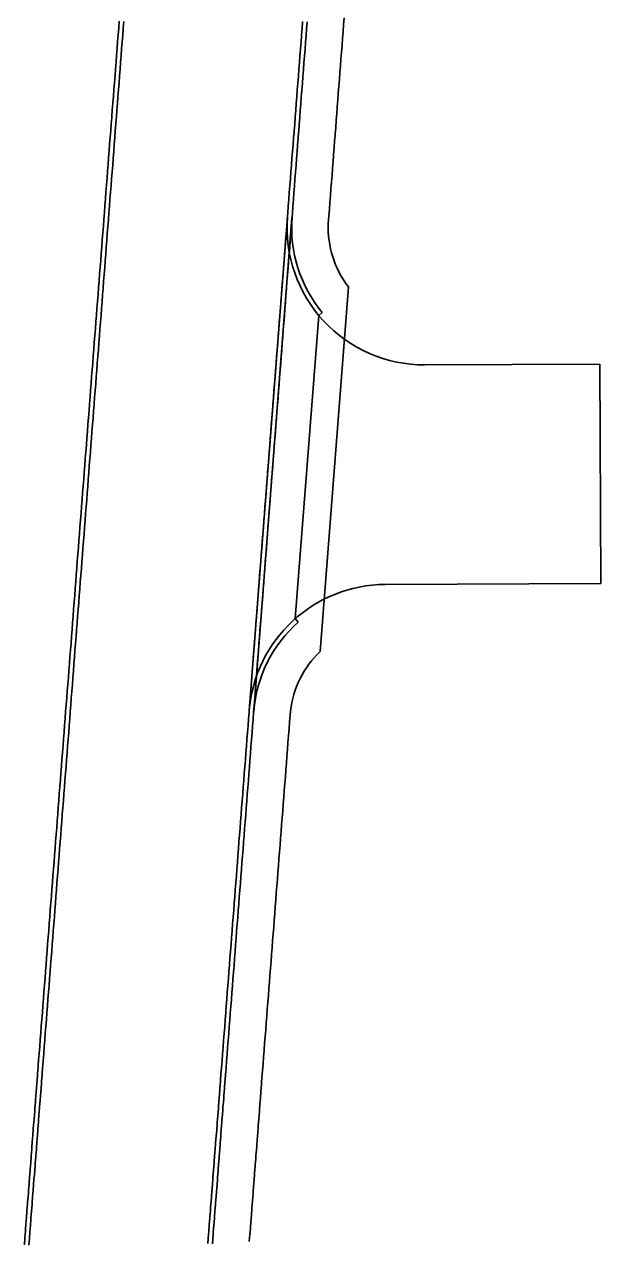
# Model space of a CAD drawing. Extents: x 2145147 to 2158018, y 137519 to 148068.
# Drawn here: x 2151024.1 to 2151108.3, y 140697 to 140874.5 of the extents above; entities that cross this region are included whole.
import ezdxf

# ---------------------------------------------------------------- set-up
doc = ezdxf.new("R2010")
doc.units = 0
doc.layers.add('PR_Phasing_Pavement_1', color=7, linetype='Continuous')

msp = doc.modelspace()

# ---------------------------------------------------------------- linework, layer by layer
at = {"layer": 'PR_Phasing_Pavement_1'}
for p, q in [((2151056.96, 140774.38), (2151062.55, 140846.4)), ((2151057.62, 140774.33), (2151063.21, 140846.35)), ((2151067.33, 140783.05), (2151071.45, 140836.24)), ((2151063.69, 140787.85), (2151067.12, 140832.06)), ((2151067.12, 140832.06), (2151067.63, 140832.48)), ((2151082.56, 140824.86), (2151108.13, 140824.94)), ((2151108.13, 140824.94), (2151108.26, 140792.97)), ((2151076.82, 140792.83), (2151108.26, 140792.97)), ((2151063.69, 140787.85), (2151064.13, 140787.35))]:
    msp.add_line(p, q, dxfattribs=at)
for points in [[(2151024.15, 140696.53), (2151024.22, 140697.46), (2151024.23, 140697.53), (2151024.3, 140698.52), (2151024.32, 140698.79), (2151024.38, 140699.52), (2151024.43, 140700.12), (2151024.46, 140700.52), (2151024.53, 140701.45), (2151024.53, 140701.51), (2151024.61, 140702.51), (2151024.63, 140702.78), (2151024.69, 140703.51), (2151024.74, 140704.11), (2151024.77, 140704.5), (2151024.84, 140705.44), (2151024.84, 140705.5), (2151024.92, 140706.5), (2151024.94, 140706.77), (2151025, 140707.5), (2151025.05, 140708.1), (2151025.08, 140708.49), (2151025.15, 140709.43), (2151025.15, 140709.49), (2151025.23, 140710.49), (2151025.25, 140710.76), (2151025.31, 140711.48), (2151025.35, 140712.09), (2151025.39, 140712.48), (2151025.46, 140713.41), (2151025.46, 140713.48), (2151025.54, 140714.47), (2151025.56, 140714.74), (2151025.62, 140715.47), (2151025.66, 140716.07), (2151025.7, 140716.47), (2151025.77, 140717.4), (2151025.77, 140717.47), (2151025.85, 140718.46), (2151025.87, 140718.73), (2151025.93, 140719.46), (2151025.97, 140720.06), (2151026, 140720.46), (2151026.08, 140721.39), (2151026.08, 140721.45), (2151026.16, 140722.45), (2151026.18, 140722.72), (2151026.24, 140723.45), (2151026.31, 140724.44), (2151026.39, 140725.44), (2151026.47, 140726.44), (2151026.55, 140727.44), (2151026.62, 140728.43), (2151026.7, 140729.43), (2151026.78, 140730.43), (2151026.86, 140731.42), (2151026.93, 140732.42), (2151027.01, 140733.42), (2151027.09, 140734.41), (2151027.17, 140735.41), (2151027.24, 140736.41), (2151027.32, 140737.41), (2151027.4, 140738.4), (2151027.47, 140739.4), (2151027.55, 140740.4), (2151027.63, 140741.39), (2151027.71, 140742.39), (2151027.78, 140743.39), (2151027.86, 140744.38), (2151027.94, 140745.38), (2151028.02, 140746.38), (2151028.09, 140747.38), (2151028.17, 140748.37), (2151028.25, 140749.37), (2151028.33, 140750.37), (2151028.4, 140751.36), (2151028.48, 140752.36), (2151028.56, 140753.36), (2151028.64, 140754.36), (2151028.71, 140755.35), (2151028.79, 140756.35), (2151028.87, 140757.35), (2151028.94, 140758.34), (2151029.02, 140759.34), (2151029.1, 140760.34), (2151029.18, 140761.33), (2151029.25, 140762.33), (2151029.33, 140763.33), (2151029.41, 140764.33), (2151029.49, 140765.32), (2151029.56, 140766.32), (2151029.64, 140767.32), (2151029.72, 140768.31), (2151029.8, 140769.31), (2151029.87, 140770.31), (2151029.95, 140771.3), (2151030.03, 140772.3), (2151030.1, 140773.3), (2151030.18, 140774.3), (2151030.26, 140775.29), (2151030.34, 140776.29), (2151030.41, 140777.29), (2151030.49, 140778.28), (2151030.57, 140779.28), (2151030.65, 140780.28), (2151030.72, 140781.27), (2151030.8, 140782.27), (2151030.88, 140783.27), (2151030.96, 140784.27), (2151031.03, 140785.26), (2151031.11, 140786.26), (2151031.19, 140787.26), (2151031.27, 140788.25), (2151031.34, 140789.25), (2151031.42, 140790.25), (2151031.5, 140791.24), (2151031.57, 140792.24), (2151031.65, 140793.24), (2151031.73, 140794.24), (2151031.81, 140795.23), (2151031.88, 140796.23), (2151031.96, 140797.23), (2151032.04, 140798.22), (2151032.12, 140799.22), (2151032.19, 140800.22), (2151032.27, 140801.21), (2151032.35, 140802.21), (2151032.43, 140803.21), (2151032.5, 140804.21), (2151032.58, 140805.2), (2151032.66, 140806.2), (2151032.74, 140807.2), (2151032.81, 140808.19), (2151032.89, 140809.19), (2151032.97, 140810.19), (2151033.04, 140811.18), (2151033.12, 140812.18), (2151033.2, 140813.18), (2151033.28, 140814.18), (2151033.35, 140815.17), (2151033.43, 140816.17), (2151033.51, 140817.17), (2151033.59, 140818.16), (2151033.66, 140819.16), (2151033.74, 140820.16), (2151033.82, 140821.15), (2151033.9, 140822.15), (2151033.97, 140823.15), (2151034.05, 140824.15), (2151034.13, 140825.14), (2151034.21, 140826.14), (2151034.28, 140827.14), (2151034.36, 140828.13), (2151034.44, 140829.13), (2151034.51, 140830.13), (2151034.59, 140831.12), (2151034.67, 140832.12), (2151034.75, 140833.12), (2151034.82, 140834.12), (2151034.9, 140835.11), (2151034.98, 140836.11), (2151035.06, 140837.11), (2151035.13, 140838.1), (2151035.21, 140839.1), (2151035.29, 140840.1), (2151035.37, 140841.09), (2151035.44, 140842.09), (2151035.52, 140843.09), (2151035.6, 140844.09), (2151035.68, 140845.08), (2151035.75, 140846.08), (2151035.83, 140847.08), (2151035.91, 140848.07), (2151035.98, 140849.07), (2151036.06, 140850.07), (2151036.14, 140851.06), (2151036.22, 140852.06), (2151036.29, 140853.06), (2151036.37, 140854.06), (2151036.45, 140855.05), (2151036.53, 140856.05), (2151036.6, 140857.05), (2151036.68, 140858.04), (2151036.76, 140859.04), (2151036.84, 140860.04), (2151036.9, 140860.84), (2151036.91, 140861.03), (2151036.99, 140862.03), (2151037.07, 140863.03), (2151037.15, 140864.03), (2151037.22, 140865.02), (2151037.3, 140866.02), (2151037.38, 140867.02), (2151037.45, 140868.01), (2151037.53, 140869.01), (2151037.61, 140870.01), (2151037.69, 140871), (2151037.76, 140872), (2151037.84, 140873), (2151037.92, 140874), (2151038, 140874.99)], [(2151024.81, 140696.48), (2151024.89, 140697.41), (2151024.89, 140697.47), (2151024.97, 140698.47), (2151024.99, 140698.74), (2151025.05, 140699.47), (2151025.09, 140700.07), (2151025.12, 140700.47), (2151025.2, 140701.4), (2151025.2, 140701.46), (2151025.28, 140702.46), (2151025.3, 140702.73), (2151025.35, 140703.46), (2151025.4, 140704.06), (2151025.43, 140704.45), (2151025.5, 140705.39), (2151025.51, 140705.45), (2151025.59, 140706.45), (2151025.61, 140706.72), (2151025.66, 140707.44), (2151025.71, 140708.05), (2151025.74, 140708.44), (2151025.81, 140709.38), (2151025.82, 140709.44), (2151025.9, 140710.44), (2151025.92, 140710.7), (2151025.97, 140711.43), (2151026.02, 140712.03), (2151026.05, 140712.43), (2151026.12, 140713.36), (2151026.13, 140713.43), (2151026.21, 140714.42), (2151026.23, 140714.69), (2151026.28, 140715.42), (2151026.33, 140716.02), (2151026.36, 140716.42), (2151026.43, 140717.35), (2151026.44, 140717.41), (2151026.52, 140718.41), (2151026.54, 140718.68), (2151026.59, 140719.41), (2151026.64, 140720.01), (2151026.67, 140720.41), (2151026.74, 140721.34), (2151026.75, 140721.4), (2151026.82, 140722.4), (2151026.85, 140722.67), (2151026.9, 140723.4), (2151026.98, 140724.39), (2151027.06, 140725.39), (2151027.13, 140726.39), (2151027.21, 140727.38), (2151027.29, 140728.38), (2151027.37, 140729.38), (2151027.44, 140730.38), (2151027.52, 140731.37), (2151027.6, 140732.37), (2151027.68, 140733.37), (2151027.75, 140734.36), (2151027.83, 140735.36), (2151027.91, 140736.36), (2151027.99, 140737.35), (2151028.06, 140738.35), (2151028.14, 140739.35), (2151028.22, 140740.35), (2151028.29, 140741.34), (2151028.37, 140742.34), (2151028.45, 140743.34), (2151028.53, 140744.33), (2151028.6, 140745.33), (2151028.68, 140746.33), (2151028.76, 140747.32), (2151028.84, 140748.32), (2151028.91, 140749.32), (2151028.99, 140750.32), (2151029.07, 140751.31), (2151029.15, 140752.31), (2151029.22, 140753.31), (2151029.3, 140754.3), (2151029.38, 140755.3), (2151029.46, 140756.3), (2151029.53, 140757.29), (2151029.61, 140758.29), (2151029.69, 140759.29), (2151029.76, 140760.29), (2151029.84, 140761.28), (2151029.92, 140762.28), (2151030, 140763.28), (2151030.07, 140764.27), (2151030.15, 140765.27), (2151030.23, 140766.27), (2151030.31, 140767.26), (2151030.38, 140768.26), (2151030.46, 140769.26), (2151030.54, 140770.26), (2151030.62, 140771.25), (2151030.69, 140772.25), (2151030.77, 140773.25), (2151030.85, 140774.24), (2151030.93, 140775.24), (2151031, 140776.24), (2151031.08, 140777.23), (2151031.16, 140778.23), (2151031.23, 140779.23), (2151031.31, 140780.23), (2151031.39, 140781.22), (2151031.47, 140782.22), (2151031.54, 140783.22), (2151031.62, 140784.21), (2151031.7, 140785.21), (2151031.78, 140786.21), (2151031.85, 140787.2), (2151031.93, 140788.2), (2151032.01, 140789.2), (2151032.09, 140790.2), (2151032.16, 140791.19), (2151032.24, 140792.19), (2151032.32, 140793.19), (2151032.4, 140794.18), (2151032.47, 140795.18), (2151032.55, 140796.18), (2151032.63, 140797.17), (2151032.7, 140798.17), (2151032.78, 140799.17), (2151032.86, 140800.17), (2151032.94, 140801.16), (2151033.01, 140802.16), (2151033.09, 140803.16), (2151033.17, 140804.15), (2151033.25, 140805.15), (2151033.32, 140806.15), (2151033.4, 140807.14), (2151033.48, 140808.14), (2151033.56, 140809.14), (2151033.63, 140810.14), (2151033.71, 140811.13), (2151033.79, 140812.13), (2151033.87, 140813.13), (2151033.94, 140814.12), (2151034.02, 140815.12), (2151034.1, 140816.12), (2151034.17, 140817.11), (2151034.25, 140818.11), (2151034.33, 140819.11), (2151034.41, 140820.11), (2151034.48, 140821.1), (2151034.56, 140822.1), (2151034.64, 140823.1), (2151034.72, 140824.09), (2151034.79, 140825.09), (2151034.87, 140826.09), (2151034.95, 140827.08), (2151035.03, 140828.08), (2151035.1, 140829.08), (2151035.18, 140830.08), (2151035.26, 140831.07), (2151035.34, 140832.07), (2151035.41, 140833.07), (2151035.49, 140834.06), (2151035.57, 140835.06), (2151035.64, 140836.06), (2151035.72, 140837.05), (2151035.8, 140838.05), (2151035.88, 140839.05), (2151035.95, 140840.05), (2151036.03, 140841.04), (2151036.11, 140842.04), (2151036.19, 140843.04), (2151036.26, 140844.03), (2151036.34, 140845.03), (2151036.42, 140846.03), (2151036.5, 140847.02), (2151036.57, 140848.02), (2151036.65, 140849.02), (2151036.73, 140850.02), (2151036.81, 140851.01), (2151036.88, 140852.01), (2151036.96, 140853.01), (2151037.04, 140854), (2151037.11, 140855), (2151037.19, 140856), (2151037.27, 140856.99), (2151037.35, 140857.99), (2151037.42, 140858.99), (2151037.5, 140859.99), (2151037.56, 140860.79), (2151037.58, 140860.98), (2151037.66, 140861.98), (2151037.73, 140862.98), (2151037.81, 140863.97), (2151037.89, 140864.97), (2151037.97, 140865.97), (2151038.04, 140866.96), (2151038.12, 140867.96), (2151038.2, 140868.96), (2151038.27, 140869.96), (2151038.35, 140870.95), (2151038.43, 140871.95), (2151038.51, 140872.95), (2151038.58, 140873.94), (2151038.66, 140874.94)], [(2151050.93, 140696.73), (2151050.99, 140697.46), (2151051.03, 140698.06), (2151051.06, 140698.45), (2151051.14, 140699.39), (2151051.14, 140699.45), (2151051.22, 140700.45), (2151051.24, 140700.72), (2151051.3, 140701.44), (2151051.34, 140702.04), (2151051.37, 140702.44), (2151051.45, 140703.37), (2151051.45, 140703.44), (2151051.53, 140704.43), (2151051.55, 140704.7), (2151051.61, 140705.43), (2151051.65, 140706.03), (2151051.68, 140706.43), (2151051.76, 140707.36), (2151051.76, 140707.43), (2151051.84, 140708.42), (2151051.86, 140708.69), (2151051.92, 140709.42), (2151051.96, 140710.02), (2151051.99, 140710.42), (2151052.07, 140711.35), (2151052.07, 140711.41), (2151052.15, 140712.41), (2151052.17, 140712.68), (2151052.23, 140713.41), (2151052.27, 140714.01), (2151052.3, 140714.4), (2151052.38, 140715.34), (2151052.38, 140715.4), (2151052.46, 140716.4), (2151052.48, 140716.67), (2151052.53, 140717.4), (2151052.58, 140718), (2151052.61, 140718.39), (2151052.68, 140719.33), (2151052.69, 140719.39), (2151052.77, 140720.39), (2151052.79, 140720.66), (2151052.84, 140721.38), (2151052.92, 140722.38), (2151053, 140723.38), (2151053.08, 140724.37), (2151053.15, 140725.37), (2151053.23, 140726.37), (2151053.31, 140727.37), (2151053.39, 140728.36), (2151053.46, 140729.36), (2151053.54, 140730.36), (2151053.62, 140731.35), (2151053.7, 140732.35), (2151053.77, 140733.35), (2151053.85, 140734.34), (2151053.93, 140735.34), (2151054, 140736.34), (2151054.08, 140737.34), (2151054.16, 140738.33), (2151054.24, 140739.33), (2151054.31, 140740.33), (2151054.39, 140741.32), (2151054.47, 140742.32), (2151054.55, 140743.32), (2151054.62, 140744.31), (2151054.7, 140745.31), (2151054.78, 140746.31), (2151054.86, 140747.31), (2151054.93, 140748.3), (2151055.01, 140749.3), (2151055.09, 140750.3), (2151055.17, 140751.29), (2151055.24, 140752.29), (2151055.32, 140753.29), (2151055.4, 140754.28), (2151055.47, 140755.28), (2151055.55, 140756.28), (2151055.63, 140757.28), (2151055.71, 140758.27), (2151055.78, 140759.27), (2151055.86, 140760.27), (2151055.94, 140761.26), (2151056.02, 140762.26), (2151056.09, 140763.26), (2151056.17, 140764.25), (2151056.25, 140765.25), (2151056.33, 140766.25), (2151056.4, 140767.25), (2151056.48, 140768.24), (2151056.56, 140769.24), (2151056.64, 140770.24), (2151056.71, 140771.23), (2151056.79, 140772.23), (2151056.87, 140773.23), (2151056.94, 140774.22), (2151057.02, 140775.22), (2151057.1, 140776.22), (2151057.18, 140777.22), (2151057.25, 140778.21), (2151057.33, 140779.21), (2151057.41, 140780.21), (2151057.49, 140781.2), (2151057.56, 140782.2), (2151057.64, 140783.2), (2151057.72, 140784.19), (2151057.8, 140785.19), (2151057.87, 140786.19), (2151057.95, 140787.19), (2151058.03, 140788.18), (2151058.11, 140789.18), (2151058.18, 140790.18), (2151058.26, 140791.17), (2151058.34, 140792.17), (2151058.41, 140793.17), (2151058.49, 140794.16), (2151058.57, 140795.16), (2151058.65, 140796.16), (2151058.72, 140797.16), (2151058.8, 140798.15), (2151058.88, 140799.15), (2151058.96, 140800.15), (2151059.03, 140801.14), (2151059.11, 140802.14), (2151059.19, 140803.14), (2151059.27, 140804.13), (2151059.34, 140805.13), (2151059.42, 140806.13), (2151059.5, 140807.13), (2151059.58, 140808.12), (2151059.65, 140809.12), (2151059.73, 140810.12), (2151059.81, 140811.11), (2151059.88, 140812.11), (2151059.96, 140813.11), (2151060.04, 140814.1), (2151060.12, 140815.1), (2151060.19, 140816.1), (2151060.27, 140817.1), (2151060.35, 140818.09), (2151060.43, 140819.09), (2151060.5, 140820.09), (2151060.58, 140821.08), (2151060.66, 140822.08), (2151060.74, 140823.08), (2151060.81, 140824.07), (2151060.89, 140825.07), (2151060.97, 140826.07), (2151061.05, 140827.07), (2151061.12, 140828.06), (2151061.2, 140829.06), (2151061.28, 140830.06), (2151061.35, 140831.05), (2151061.43, 140832.05), (2151061.51, 140833.05), (2151061.59, 140834.04), (2151061.66, 140835.04), (2151061.74, 140836.04), (2151061.82, 140837.04), (2151061.9, 140838.03), (2151061.97, 140839.03), (2151062.05, 140840.03), (2151062.13, 140841.02), (2151062.21, 140842.02), (2151062.28, 140843.02), (2151062.36, 140844.01), (2151062.44, 140845.01), (2151062.51, 140846.01), (2151062.59, 140847.01), (2151062.67, 140848), (2151062.75, 140849), (2151062.82, 140850), (2151062.9, 140850.99), (2151062.98, 140851.99), (2151063.06, 140852.99), (2151063.13, 140853.98), (2151063.21, 140854.98), (2151063.29, 140855.98), (2151063.37, 140856.98), (2151063.44, 140857.97), (2151063.51, 140858.78), (2151063.52, 140858.97), (2151063.6, 140859.97), (2151063.68, 140860.96), (2151063.75, 140861.96), (2151063.83, 140862.96), (2151063.91, 140863.95), (2151063.98, 140864.95), (2151064.06, 140865.95), (2151064.14, 140866.95), (2151064.22, 140867.94), (2151064.29, 140868.94), (2151064.37, 140869.94), (2151064.45, 140870.93), (2151064.53, 140871.93), (2151064.6, 140872.93), (2151064.68, 140873.92), (2151064.76, 140874.92)], [(2151051.6, 140696.68), (2151051.65, 140697.4), (2151051.7, 140698.01), (2151051.73, 140698.4), (2151051.8, 140699.33), (2151051.81, 140699.4), (2151051.89, 140700.39), (2151051.91, 140700.66), (2151051.96, 140701.39), (2151052.01, 140701.99), (2151052.04, 140702.39), (2151052.11, 140703.32), (2151052.12, 140703.39), (2151052.19, 140704.38), (2151052.22, 140704.65), (2151052.27, 140705.38), (2151052.32, 140705.98), (2151052.35, 140706.38), (2151052.42, 140707.31), (2151052.43, 140707.37), (2151052.5, 140708.37), (2151052.53, 140708.64), (2151052.58, 140709.37), (2151052.63, 140709.97), (2151052.66, 140710.36), (2151052.73, 140711.3), (2151052.74, 140711.36), (2151052.81, 140712.36), (2151052.83, 140712.63), (2151052.89, 140713.36), (2151052.94, 140713.96), (2151052.97, 140714.35), (2151053.04, 140715.29), (2151053.05, 140715.35), (2151053.12, 140716.35), (2151053.14, 140716.62), (2151053.2, 140717.34), (2151053.25, 140717.95), (2151053.28, 140718.34), (2151053.35, 140719.27), (2151053.36, 140719.34), (2151053.43, 140720.33), (2151053.45, 140720.6), (2151053.51, 140721.33), (2151053.59, 140722.33), (2151053.66, 140723.33), (2151053.74, 140724.32), (2151053.82, 140725.32), (2151053.9, 140726.32), (2151053.97, 140727.31), (2151054.05, 140728.31), (2151054.13, 140729.31), (2151054.21, 140730.3), (2151054.28, 140731.3), (2151054.36, 140732.3), (2151054.44, 140733.3), (2151054.52, 140734.29), (2151054.59, 140735.29), (2151054.67, 140736.29), (2151054.75, 140737.28), (2151054.83, 140738.28), (2151054.9, 140739.28), (2151054.98, 140740.27), (2151055.06, 140741.27), (2151055.13, 140742.27), (2151055.21, 140743.27), (2151055.29, 140744.26), (2151055.37, 140745.26), (2151055.44, 140746.26), (2151055.52, 140747.25), (2151055.6, 140748.25), (2151055.68, 140749.25), (2151055.75, 140750.24), (2151055.83, 140751.24), (2151055.91, 140752.24), (2151055.99, 140753.24), (2151056.06, 140754.23), (2151056.14, 140755.23), (2151056.22, 140756.23), (2151056.3, 140757.22), (2151056.37, 140758.22), (2151056.45, 140759.22), (2151056.53, 140760.21), (2151056.6, 140761.21), (2151056.68, 140762.21), (2151056.76, 140763.21), (2151056.84, 140764.2), (2151056.91, 140765.2), (2151056.99, 140766.2), (2151057.07, 140767.19), (2151057.15, 140768.19), (2151057.22, 140769.19), (2151057.3, 140770.18), (2151057.38, 140771.18), (2151057.46, 140772.18), (2151057.53, 140773.18), (2151057.61, 140774.17), (2151057.69, 140775.17), (2151057.77, 140776.17), (2151057.84, 140777.16), (2151057.92, 140778.16), (2151058, 140779.16), (2151058.07, 140780.15), (2151058.15, 140781.15), (2151058.23, 140782.15), (2151058.31, 140783.15), (2151058.38, 140784.14), (2151058.46, 140785.14), (2151058.54, 140786.14), (2151058.62, 140787.13), (2151058.69, 140788.13), (2151058.77, 140789.13), (2151058.85, 140790.12), (2151058.93, 140791.12), (2151059, 140792.12), (2151059.08, 140793.12), (2151059.16, 140794.11), (2151059.24, 140795.11), (2151059.31, 140796.11), (2151059.39, 140797.1), (2151059.47, 140798.1), (2151059.54, 140799.1), (2151059.62, 140800.09), (2151059.7, 140801.09), (2151059.78, 140802.09), (2151059.85, 140803.09), (2151059.93, 140804.08), (2151060.01, 140805.08), (2151060.09, 140806.08), (2151060.16, 140807.07), (2151060.24, 140808.07), (2151060.32, 140809.07), (2151060.4, 140810.06), (2151060.47, 140811.06), (2151060.55, 140812.06), (2151060.63, 140813.06), (2151060.7, 140814.05), (2151060.78, 140815.05), (2151060.86, 140816.05), (2151060.94, 140817.04), (2151061.01, 140818.04), (2151061.09, 140819.04), (2151061.17, 140820.03), (2151061.25, 140821.03), (2151061.32, 140822.03), (2151061.4, 140823.03), (2151061.48, 140824.02), (2151061.56, 140825.02), (2151061.63, 140826.02), (2151061.71, 140827.01), (2151061.79, 140828.01), (2151061.87, 140829.01), (2151061.94, 140830), (2151062.02, 140831), (2151062.1, 140832), (2151062.17, 140833), (2151062.25, 140833.99), (2151062.33, 140834.99), (2151062.41, 140835.99), (2151062.48, 140836.98), (2151062.56, 140837.98), (2151062.64, 140838.98), (2151062.72, 140839.97), (2151062.79, 140840.97), (2151062.87, 140841.97), (2151062.95, 140842.97), (2151063.03, 140843.96), (2151063.1, 140844.96), (2151063.18, 140845.96), (2151063.26, 140846.95), (2151063.34, 140847.95), (2151063.41, 140848.95), (2151063.49, 140849.94), (2151063.57, 140850.94), (2151063.64, 140851.94), (2151063.72, 140852.94), (2151063.8, 140853.93), (2151063.88, 140854.93), (2151063.95, 140855.93), (2151064.03, 140856.92), (2151064.11, 140857.92), (2151064.17, 140858.73), (2151064.19, 140858.92), (2151064.26, 140859.91), (2151064.34, 140860.91), (2151064.42, 140861.91), (2151064.5, 140862.91), (2151064.57, 140863.9), (2151064.65, 140864.9), (2151064.73, 140865.9), (2151064.81, 140866.89), (2151064.88, 140867.89), (2151064.96, 140868.89), (2151065.04, 140869.89), (2151065.11, 140870.88), (2151065.19, 140871.88), (2151065.27, 140872.88), (2151065.35, 140873.87), (2151065.42, 140874.87)], [(2151068.5, 140845.48), (2151068.58, 140846.54), (2151068.66, 140847.54), (2151068.74, 140848.53), (2151068.81, 140849.53), (2151068.89, 140850.53), (2151068.97, 140851.53), (2151069.05, 140852.52), (2151069.12, 140853.52), (2151069.2, 140854.52), (2151069.28, 140855.51), (2151069.36, 140856.51), (2151069.43, 140857.51), (2151069.5, 140858.32), (2151069.51, 140858.5), (2151069.59, 140859.5), (2151069.67, 140860.5), (2151069.74, 140861.5), (2151069.82, 140862.49), (2151069.9, 140863.49), (2151069.97, 140864.49), (2151070.05, 140865.48), (2151070.13, 140866.48), (2151070.21, 140867.48), (2151070.28, 140868.47), (2151070.36, 140869.47), (2151070.44, 140870.47), (2151070.52, 140871.47), (2151070.59, 140872.46), (2151070.67, 140873.46), (2151070.75, 140874.46), (2151070.83, 140875.45)], [(2151056.98, 140696.99), (2151057.02, 140697.59), (2151057.05, 140697.99), (2151057.13, 140698.92), (2151057.13, 140698.98), (2151057.21, 140699.98), (2151057.23, 140700.25), (2151057.29, 140700.98), (2151057.33, 140701.58), (2151057.36, 140701.98), (2151057.44, 140702.91), (2151057.44, 140702.97), (2151057.52, 140703.97), (2151057.54, 140704.24), (2151057.6, 140704.97), (2151057.64, 140705.57), (2151057.67, 140705.96), (2151057.75, 140706.9), (2151057.75, 140706.96), (2151057.83, 140707.96), (2151057.85, 140708.23), (2151057.91, 140708.95), (2151057.95, 140709.56), (2151057.98, 140709.95), (2151058.06, 140710.89), (2151058.06, 140710.95), (2151058.14, 140711.95), (2151058.16, 140712.21), (2151058.22, 140712.94), (2151058.26, 140713.54), (2151058.29, 140713.94), (2151058.36, 140714.87), (2151058.37, 140714.94), (2151058.45, 140715.93), (2151058.47, 140716.2), (2151058.52, 140716.93), (2151058.57, 140717.53), (2151058.6, 140717.93), (2151058.67, 140718.86), (2151058.68, 140718.92), (2151058.76, 140719.92), (2151058.78, 140720.19), (2151058.83, 140720.92), (2151058.91, 140721.92), (2151058.99, 140722.91), (2151059.07, 140723.91), (2151059.14, 140724.91), (2151059.22, 140725.9), (2151059.3, 140726.9), (2151059.38, 140727.9), (2151059.45, 140728.89), (2151059.53, 140729.89), (2151059.61, 140730.89), (2151059.69, 140731.89), (2151059.76, 140732.88), (2151059.84, 140733.88), (2151059.92, 140734.88), (2151059.99, 140735.87), (2151060.07, 140736.87), (2151060.15, 140737.87), (2151060.23, 140738.86), (2151060.3, 140739.86), (2151060.38, 140740.86), (2151060.46, 140741.86), (2151060.54, 140742.85), (2151060.61, 140743.85), (2151060.69, 140744.85), (2151060.77, 140745.84), (2151060.85, 140746.84), (2151060.92, 140747.84), (2151061, 140748.83), (2151061.08, 140749.83), (2151061.15, 140750.83), (2151061.23, 140751.83), (2151061.31, 140752.82), (2151061.39, 140753.82), (2151061.46, 140754.82), (2151061.54, 140755.81), (2151061.62, 140756.81), (2151061.7, 140757.81), (2151061.77, 140758.8), (2151061.85, 140759.8), (2151061.93, 140760.8), (2151062.01, 140761.8), (2151062.08, 140762.79), (2151062.16, 140763.79), (2151062.24, 140764.79), (2151062.32, 140765.78), (2151062.39, 140766.78), (2151062.47, 140767.78), (2151062.55, 140768.77), (2151062.62, 140769.77), (2151062.7, 140770.77), (2151062.78, 140771.77), (2151062.86, 140772.76), (2151062.93, 140773.76), (2151062.98, 140774.38)]]:
    msp.add_lwpolyline(points, dxfattribs=at)
for centre, radius, start, end in [((2151082.49, 140844.86), 20, 175.5629, 270.2184), ((2151082.49, 140844.86), 19.33, 175.5629, 219.7829), ((2151082.49, 140844.86), 14, 177.4591, 217.9935), ((2151076.9, 140772.83), 20, 90.2184, 175.5629), ((2151076.9, 140772.83), 19.33, 131.3428, 175.5629), ((2151076.9, 140772.83), 14, 133.1323, 173.6667)]:
    msp.add_arc(centre, radius, start, end, dxfattribs=at)

doc.saveas('drawing.dxf')
